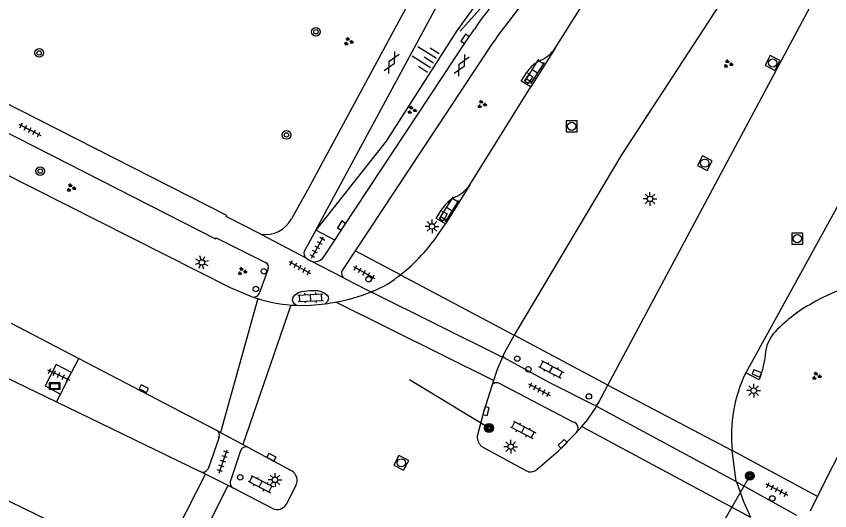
# Model space of a CAD drawing. Extents: x 132999 to 136000, y 398499 to 400501.
# Drawn here: x 134257.5 to 134331.8, y 398615.7 to 398660.8 of the extents above; entities that cross this region are included whole.
import ezdxf

# ---------------------------------------------------------------- set-up
doc = ezdxf.new("R2010")
doc.units = 0
for name, color, linetype in [('gg-knt-bovenkant onderkant talud', 7, 'Continuous'), ('gg-knt-verharding', 7, 'Continuous'), ('gg-knt-verharding nz', 7, 'Continuous'), ('gt-grn-groengrens', 7, 'Continuous'), ('gt-grn-weggrens', 7, 'Continuous'), ('gt-knt-geleideconstructie', 7, 'Continuous'), ('gt-knt-lijn portaal', 7, 'Continuous'), ('gt-symb-boom', 7, 'Continuous'), ('gt-symb-drukknoppaal', 7, 'Continuous'), ('gt-symb-gesloten verharding', 7, 'Continuous'), ('gt-symb-groenvak', 7, 'Continuous'), ('gt-symb-klinker verharding', 7, 'Continuous'), ('gt-symb-kolk', 7, 'Continuous'), ('gt-symb-kolk center center', 7, 'Continuous'), ('gt-symb-lichtmast', 7, 'Continuous'), ('gt-symb-portaalmast', 7, 'Continuous'), ('gt-symb-reclamebord', 7, 'Continuous'), ('gt-symb-rioolschacht', 7, 'Continuous'), ('gt-symb-talud symbool', 7, 'Continuous'), ('gt-symb-tegel verharding', 7, 'Continuous'), ('gt-symb-verkeersregelinstallatiepaal', 7, 'Continuous')]:
    doc.layers.add(name, color=color, linetype=linetype)

# ---------------------------------------------------------------- blocks, each defined once
blk = doc.blocks.new('gt0-KOLKCC')
at = {"layer": 'gt-symb-kolk center center'}
blk.add_lwpolyline([(-0.375, 0.2), (0.375, 0.2), (0.375, -0.2), (-0.375, -0.2)], close=True, dxfattribs=at)
blk = doc.blocks.new('gt0-KL1')
at = {"layer": 'gt-symb-klinker verharding'}
for p, q in [((-1.15, 0.3), (1.15, 0.3)), ((-1, -0.3), (-1, 0.3)), ((-0.5, 0.3), (-0.5, 0.45)), ((0, -0.3), (0, 0.3)), ((0.5, 0.3), (0.5, 0.45)), ((1, -0.3), (1, 0.3)), ((-1.15, -0.3), (1.15, -0.3)), ((-0.5, -0.45), (-0.5, -0.3)), ((0.5, -0.45), (0.5, -0.3))]:
    blk.add_line(p, q, dxfattribs=at)
blk = doc.blocks.new('gt0-GESVH1')
at = {"layer": 'gt-symb-gesloten verharding'}
for p, q in [((-0.992, -0.261), (0.008, 0.239)), ((0.008, -0.261), (-0.992, 0.239)), ((0.008, 0.239), (1.008, -0.261)), ((1.008, 0.239), (0.008, -0.261))]:
    blk.add_line(p, q, dxfattribs=at)
blk = doc.blocks.new('gt0-TALUD_1')
at = {"layer": 'gt-symb-talud symbool'}
for p, q in [((-1, -1), (-1, 0)), ((-0.5, -2), (-0.5, 0)), ((0, -1), (0, 0)), ((0.5, -2), (0.5, 0)), ((1, -1), (1, 0))]:
    blk.add_line(p, q, dxfattribs=at)
blk = doc.blocks.new('gt0-KOLK')
at = {"layer": 'gt-symb-kolk'}
blk.add_lwpolyline([(0, 0), (0.375, 0), (0.375, 0.4), (-0.375, 0.4), (-0.375, 0), (0, 0)], dxfattribs=at)
blk = doc.blocks.new('gt0-TEG1')
at = {"layer": 'gt-symb-tegel verharding'}
for p, q in [((-1.125, 0), (1.125, 0)), ((-0.9, -0.25), (-0.9, 0.25)), ((-0.45, -0.25), (-0.45, 0.25)), ((0, -0.25), (0, 0.25)), ((0.45, -0.25), (0.45, 0.25)), ((0.9, -0.25), (0.9, 0.25))]:
    blk.add_line(p, q, dxfattribs=at)
blk = doc.blocks.new('gt0-BOOM')
at = {"layer": 'gt-symb-boom'}
for radius in [0.4, 0.2]:
    blk.add_circle((0, 0), radius, dxfattribs=at)
blk = doc.blocks.new('gt0-LMAST')
at = {"layer": 'gt-symb-lichtmast'}
for p, q in [((-0.182, 0.173), (-0.447, 0.438)), ((-0.005, 0.246), (-0.005, 0.621)), ((0.172, 0.173), (0.437, 0.438)), ((-0.255, -0.004), (-0.63, -0.004)), ((-0.182, -0.181), (-0.447, -0.446)), ((-0.005, -0.254), (-0.005, -0.629)), ((0.437, -0.446), (0.172, -0.181)), ((0.245, -0.004), (0.62, -0.004))]:
    blk.add_line(p, q, dxfattribs=at)
blk.add_circle((-0.005, -0.004), 0.25, dxfattribs=at)
blk = doc.blocks.new('gt0-RS')
at = {"layer": 'gt-symb-rioolschacht'}
blk.add_lwpolyline([(-0.5, -0.5), (0.5, -0.5), (0.5, 0.5), (-0.5, 0.5)], close=True, dxfattribs=at)
blk.add_circle((0, 0), 0.375, dxfattribs=at)
blk = doc.blocks.new('gt0-GRVAK')
at = {"layer": 'gt-symb-groenvak'}
for p, q in [((-0.11, 0.189), (-0.228, 0.24)), ((-0.182, 0.153), (0.088, 0.153)), ((-0.091, 0.211), (-0.156, 0.322)), ((-0.047, 0.214), (-0.047, 0.393)), ((-0.004, 0.211), (0.061, 0.322)), ((0.015, 0.189), (0.133, 0.24)), ((0.262, -0.052), (0.197, 0.059)), ((0.305, -0.049), (0.305, 0.13)), ((0.349, -0.052), (0.414, 0.059)), ((-0.245, -0.228), (-0.363, -0.177)), ((-0.318, -0.264), (-0.047, -0.264)), ((-0.226, -0.206), (-0.291, -0.095)), ((-0.183, -0.203), (-0.183, -0.024)), ((-0.139, -0.206), (-0.074, -0.095)), ((-0.12, -0.228), (-0.002, -0.177)), ((0.243, -0.074), (0.125, -0.023)), ((0.17, -0.11), (0.441, -0.11)), ((0.368, -0.074), (0.486, -0.023))]:
    blk.add_line(p, q, dxfattribs=at)
blk = doc.blocks.new('gt0-DPAAL')
at = {"layer": 'gt-symb-drukknoppaal'}
blk.add_circle((0, 0), 0.25, dxfattribs=at)
blk = doc.blocks.new('gt0-VIPAAL')
at = {"layer": 'gt-symb-verkeersregelinstallatiepaal'}
blk.add_circle((0, 0), 0.25, dxfattribs=at)
blk = doc.blocks.new('gt0-PORTM')
at = {"layer": 'gt-symb-portaalmast'}
for radius in [0.4, 0.33, 0.27, 0.21, 0.15]:
    blk.add_circle((0, 0), radius, dxfattribs=at)
blk = doc.blocks.new('gt0-RBORD')
at = {"layer": 'gt-symb-reclamebord'}
blk.add_lwpolyline([(-0.5, 0.295), (-0.5, -0.295), (0.5, -0.295), (0.5, 0.295), (-0.5, 0.295)], dxfattribs=at)
blk.add_lwpolyline([(-0.417, -0.212), (0.417, -0.212), (0.417, 0.212), (-0.417, 0.212)], close=True, dxfattribs=at)

msp = doc.modelspace()

# ---------------------------------------------------------------- linework, layer by layer
at = {"layer": 'gg-knt-bovenkant onderkant talud'}
msp.add_lwpolyline([(134299.723, 398662.249), (134297.69, 398659.494), (134291.262, 398649.43), (134284.836, 398641.293)], dxfattribs=at)
at = {"layer": 'gg-knt-verharding'}
for p, q in [((134311.539, 398627.152), (134339.524, 398679.488)), ((134306.721, 398657.944), (134313.172, 398668.125)), ((134284.836, 398641.293), (134296.734, 398663.337)), ((134300.618, 398657.85), (134288.43, 398639.404)), ((134306.721, 398657.944), (134304.484, 398654.412)), ((134298.927, 398645.433), (134304.484, 398654.412)), ((134298.927, 398645.433), (134296.698, 398641.879)), ((134284.836, 398641.293), (134283.808, 398639.411)), ((134286.562, 398640.384), (134284.836, 398641.293)), ((134296.142, 398641.083), (134296.698, 398641.879)), ((134279.817, 398640.951), (134283.99, 398638.733)), ((134285.571, 398638.853), (134286.562, 398640.384)), ((134288.43, 398639.404), (134287.257, 398637.615)), ((134292.575, 398637.226), (134288.43, 398639.404)), ((134287.43, 398636.931), (134284.359, 398638.501)), ((134280.49, 398637.76), (134279.65, 398635.51)), ((134330.704, 398616.978), (134340.571, 398636.62)), ((134290.068, 398635.722), (134289.909, 398635.66)), ((134256.98, 398632.82), (134263.167, 398629.592)), ((134303.176, 398632.089), (134302.971, 398631.698)), ((134311.539, 398627.152), (134302.971, 398631.698)), ((134263.167, 398629.592), (134273.169, 398624.374)), ((134301.974, 398629.868), (134301.908, 398629.714)), ((134261.508, 398626.33), (134262.512, 398628.304)), ((134260.087, 398627.071), (134261.508, 398626.33)), ((134301.079, 398627.556), (134300.926, 398627.095)), ((134308.37, 398623.776), (134301.565, 398627.314)), ((134310.664, 398625.515), (134311.539, 398627.152)), ((134261.142, 398625.61), (134274.275, 398619.259)), ((134273.169, 398624.374), (134275.807, 398622.997)), ((134275.807, 398622.997), (134276.113, 398622.833)), ((134276.113, 398622.833), (134278.165, 398621.73)), ((134275.987, 398622.381), (134274.989, 398619.496)), ((134277.961, 398621.138), (134277.002, 398618.316)), ((134278.165, 398621.73), (134278.617, 398621.487)), ((134278.617, 398621.487), (134282.646, 398619.303)), ((134330.704, 398616.978), (134322.91, 398621.17)), ((134323.27, 398618.35), (134322.91, 398621.17)), ((134274.748, 398619.02), (134274.275, 398619.259)), ((134276.827, 398617.969), (134274.748, 398619.02)), ((134323.27, 398618.35), (134323.285, 398618.307)), ((134323.285, 398618.307), (134328.778, 398615.269)), ((134277.259, 398617.75), (134276.827, 398617.969)), ((134280.871, 398615.877), (134277.259, 398617.75)), ((134283.019, 398618.021), (134282.144, 398616.28)), ((134330.046, 398615.671), (134330.704, 398616.978))]:
    msp.add_line(p, q, dxfattribs=at)
for points in [[(134339.742, 398686.176), (134332.89, 398677.24), (134321.71, 398661.87), (134312.77, 398648.2), (134303.176, 398632.089)], [(134147.5, 398676.762), (134165.998, 398667.895), (134167.049, 398667.533), (134168.127, 398667.26), (134179.894, 398664.718), (134180.631, 398664.498), (134181.34, 398664.198), (134261.142, 398625.61)], [(134298.33, 398671.368), (134284.069, 398644.958), (134282.607, 398642.331)], [(134239.749, 398660.202), (134243.25, 398658.192), (134243.181, 398658.093), (134247.991, 398654.867), (134251.559, 398652.771), (134275.662, 398640.51), (134275.723, 398640.609), (134280.24, 398638.36)], [(134286.562, 398640.384), (134287.355, 398641.612), (134298.641, 398658.664), (134299.335, 398659.673)], [(134304.484, 398654.412), (134303.606, 398654.926), (134304.164, 398655.778)], [(134279.817, 398640.951), (134276.653, 398642.559), (134276.696, 398642.644), (134252.587, 398654.882)], [(134252.846, 398648.235), (134277.02, 398636.07), (134279.023, 398635.218)], [(134200.213, 398643.926), (134220.685, 398634.147), (134269.737, 398610.247)], [(134296.698, 398641.879), (134295.844, 398642.385), (134296.384, 398643.241)], [(134283.99, 398638.733), (134284.219, 398638.573), (134284.359, 398638.501)], [(134287.43, 398636.931), (134289.679, 398635.774), (134289.866, 398635.711), (134290.068, 398635.722)], [(134283.07, 398634.43), (134282.819, 398634.602), (134282.699, 398634.882), (134282.758, 398635.178), (134282.95, 398635.41), (134283.248, 398635.604), (134283.586, 398635.715), (134284.286, 398635.8), (134284.991, 398635.788), (134285.338, 398635.714), (134285.658, 398635.56), (134285.884, 398635.36), (134285.961, 398635.228), (134285.99, 398635.078), (134285.91, 398634.783), (134285.681, 398634.58)], [(134283.07, 398634.43), (134284.38, 398634.44), (134285.681, 398634.58)], [(134302.971, 398631.698), (134302.049, 398630.081), (134301.974, 398629.868)], [(134301.908, 398629.714), (134301.418, 398628.575), (134301.079, 398627.556)], [(134310.664, 398625.515), (134310.538, 398625.355), (134310.346, 398625.286), (134306.154, 398627.385), (134302.046, 398629.645), (134301.974, 398629.868)], [(134325.887, 398629.608), (134325.678, 398628.587), (134325.363, 398627.644), (134324.137, 398628.283)], [(134262.512, 398628.304), (134261.091, 398629.045), (134260.087, 398627.071)], [(134300.926, 398627.095), (134300.191, 398624.766), (134299.599, 398622.472)], [(134305.086, 398619.481), (134307.024, 398621.135), (134308.681, 398622.832)], [(134304.285, 398619.238), (134304.117, 398619.285), (134300.191, 398621.41), (134299.996, 398621.547)], [(134323.285, 398618.307), (134323.922, 398616.511), (134324.573, 398615.08)]]:
    msp.add_lwpolyline(points, dxfattribs=at)
for centre, radius, start, end in [((134336.222, 398634.512), 44.651, 132.85747, 145.70102), ((134342.542, 398629.318), 50.712, 136.69712, 145.76221), ((134304.236, 398659.55), 2.959, 293.3413, 327.13141), ((134306.692, 398654.058), 3.057, 114.82912, 145.77149), ((134296.283, 398647.314), 3.245, 294.24747, 324.55944), ((134298.94, 398641.655), 3.008, 116.11339, 148.17884), ((134280.244, 398643.599), 2.682, 260.84608, 331.79009), ((134282.253, 398650.35), 16.696, 308.18529, 326.28867), ((134284.264, 398639.17), 0.516, 152.16101, 237.8911), ((134280.035, 398637.922), 0.483, 340.37951, 64.86022), ((134284.746, 398639.432), 1.008, 247.45695, 324.93272), ((134287.696, 398637.362), 0.506, 150.03419, 238.35343), ((134286.217, 398644.982), 10.029, 292.57947, 309.34132), ((134279.184, 398635.691), 0.5, 251.2017, 338.74201), ((134283.294, 398652.74), 18.316, 280.627, 291.17026), ((134338.944, 398619.62), 17.357, 110.57393, 120.1033), ((134283.781, 398648.964), 14.546, 250.90822, 252.97984), ((134283.83, 398649.103), 14.694, 252.95494, 265.02179), ((134283.277, 398652.846), 18.423, 277.49804, 280.61937), ((134336.665, 398622.731), 13.529, 118.35831, 137.95055), ((134284.168, 398654.39), 19.99, 265.37232, 266.85186), ((134329.613, 398629.574), 3.726, 143.46563, 179.47569), ((134336.065, 398622.563), 13.228, 154.38024, 186.04523), ((134301.344, 398626.917), 0.454, 60.87411, 156.96142), ((134299.736, 398631.521), 12.47, 319.07829, 329.58979), ((134299.758, 398631.514), 12.447, 329.56607, 331.18644), ((134308.226, 398623.205), 0.589, 320.65871, 75.81014), ((134299.847, 398631.398), 12.305, 315.87966, 319.16921), ((134275.512, 398622.577), 0.513, 337.60297, 54.97458), ((134300.753, 398622.42), 1.155, 177.39652, 229.06045), ((134278.457, 398620.996), 0.516, 71.9594, 164.06764), ((134274.51, 398619.746), 0.541, 244.2873, 332.4381), ((134282.16, 398618.466), 0.967, 332.58887, 59.85601), ((134304.447, 398620.144), 0.921, 259.84019, 313.91234), ((134277.513, 398618.207), 0.522, 167.91761, 240.92453), ((134281.294, 398616.752), 0.972, 244.16807, 330.96491)]:
    msp.add_arc(centre, radius, start, end, dxfattribs=at)
at = {"layer": 'gg-knt-verharding nz'}
for p, q in [((134289.909, 398635.66), (134301.908, 398629.714)), ((134279.523, 398635.055), (134276.113, 398622.833)), ((134301.079, 398627.556), (134286.672, 398634.738)), ((134282.555, 398634.465), (134278.165, 398621.73)), ((134310.49, 398625.209), (134323.27, 398618.35)), ((134309.158, 398623.353), (134324.573, 398615.08)), ((134270.189, 398610.03), (134274.748, 398619.02)), ((134272.304, 398609.001), (134276.827, 398617.969))]:
    msp.add_line(p, q, dxfattribs=at)
at = {"layer": 'gt-grn-groengrens'}
for p, q in [((134262.512, 398628.304), (134263.167, 398629.592)), ((134261.142, 398625.61), (134261.508, 398626.33))]:
    msp.add_line(p, q, dxfattribs=at)
at = {"layer": 'gt-grn-weggrens'}
for p, q in [((134332.952, 398644.252), (134324.137, 398628.283)), ((134292.575, 398637.226), (134302.971, 398631.698)), ((134311.539, 398627.152), (134322.91, 398621.17))]:
    msp.add_line(p, q, dxfattribs=at)
at = {"layer": 'gt-knt-geleideconstructie'}
msp.add_lwpolyline([(134305.81, 398667.891), (134302.99, 398665.055), (134300.304, 398662.04), (134298.018, 398659.475)], dxfattribs=at)
at = {"layer": 'gt-knt-lijn portaal'}
for p, q in [((134300.671, 398623.226), (134293.397, 398627.616)), ((134324.508, 398618.856), (134312.799, 398598.465))]:
    msp.add_line(p, q, dxfattribs=at)

# ---------------------------------------------------------------- block references
at = {"layer": 'gt-symb-boom'}
for p in [(134284.841, 398659.428), (134259.543, 398657.501), (134282.148, 398650.007), (134259.644, 398646.698)]:
    msp.add_blockref('gt0-BOOM', p, dxfattribs=at)
at = {"layer": 'gt-symb-drukknoppaal'}
for p in [(134280.089, 398637.541), (134304.267, 398628.595), (134326.57, 398616.796)]:
    msp.add_blockref('gt0-DPAAL', p, dxfattribs=at)
at = {"layer": 'gt-symb-gesloten verharding', "rotation": 61.64103655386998}
for p in [(134291.758, 398656.629), (134298.159, 398656.365)]:
    msp.add_blockref('gt0-GESVH1', p, dxfattribs=at)
at = {"layer": 'gt-symb-groenvak'}
for p in [(134287.813, 398658.533), (134322.515, 398656.492), (134300.007, 398652.802), (134293.606, 398652.274), (134262.455, 398645.175), (134278.089, 398637.539), (134330.601, 398627.978)]:
    msp.add_blockref('gt0-GRVAK', p, dxfattribs=at)
at = {"layer": 'gt-symb-klinker verharding'}
for p, rotation in [((134304.86, 398655.805), 57.70905164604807), ((134297.04, 398643.201), 57.70905164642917), ((134284.365, 398635.133), 2.750834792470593), ((134306.355, 398628.587), -27.974729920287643), ((134303.789, 398623.062), -27.462227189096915), ((134279.799, 398618.102), -27.38497058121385)]:
    msp.add_blockref('gt0-KL1', p, dxfattribs=dict(at, rotation=rotation))
at = {"layer": 'gt-symb-kolk'}
for p, rotation in [((134298.641, 398658.664), 56.50059992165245), ((134287.355, 398641.612), 57.1683510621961), ((134325.07, 398628.027), -22.077941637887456), ((134269.013, 398626.644), -27.20591683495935), ((134300.209, 398624.829), -106.07917237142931), ((134307.543, 398621.634), 44.67584063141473), ((134280.682, 398620.377), -28.230901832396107)]:
    msp.add_blockref('gt0-KOLK', p, dxfattribs=dict(at, rotation=rotation))
at = {"layer": 'gt-symb-kolk center center'}
for p, rotation in [((134304.293, 398655.125), -123.49940007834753), ((134296.495, 398642.561), -120.12860023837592)]:
    msp.add_blockref('gt0-KOLKCC', p, dxfattribs=dict(at, rotation=rotation))
at = {"layer": 'gt-symb-lichtmast'}
for p in [(134315.389, 398644.165), (134295.466, 398641.646), (134324.87, 398626.649), (134302.667, 398621.522), (134281.113, 398618.496)]:
    msp.add_blockref('gt0-LMAST', p, dxfattribs=at)
at = {"layer": 'gt-symb-lichtmast', "rotation": -27.641142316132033}
msp.add_blockref('gt0-LMAST', (134274.423, 398638.354), dxfattribs=at)
at = {"layer": 'gt-symb-portaalmast'}
for p in [(134300.671, 398623.226), (134324.508, 398618.856)]:
    msp.add_blockref('gt0-PORTM', p, dxfattribs=at)
at = {"layer": 'gt-symb-reclamebord'}
msp.add_blockref('gt0-RBORD', (134260.963, 398627.057), dxfattribs=at)
at = {"layer": 'gt-symb-rioolschacht'}
for p, rotation in [((134326.594, 398656.58), -27.387940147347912), ((134320.393, 398647.422), -27.38794014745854), ((134292.652, 398620.044), -27.384970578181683)]:
    msp.add_blockref('gt0-RS', p, dxfattribs=dict(at, rotation=rotation))
for p in [(134308.221, 398650.796), (134328.854, 398640.532)]:
    msp.add_blockref('gt0-RS', p, dxfattribs=at)
at = {"layer": 'gt-symb-talud symbool', "xscale": 1.0000464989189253, "yscale": 1.0000464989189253, "rotation": -122.54589339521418}
msp.add_blockref('gt0-TALUD_1', (134295.59, 398656.59), dxfattribs=at)
at = {"layer": 'gt-symb-tegel verharding'}
for p, rotation in [((134258.699, 398650.462), -27.641142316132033), ((134284.985, 398639.716), 60.38309020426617), ((134283.378, 398637.888), -29.204840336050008), ((134289.251, 398637.426), -29.204840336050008), ((134261.336, 398628.071), -24.77113890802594), ((134305.275, 398626.731), -27.46222718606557), ((134276.361, 398620.18), 70.91275549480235), ((134326.971, 398617.609), -27.0006547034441)]:
    msp.add_blockref('gt0-TEG1', p, dxfattribs=dict(at, rotation=rotation))
at = {"layer": 'gt-symb-verkeersregelinstallatiepaal'}
for p in [(134289.657, 398636.826), (134279.354, 398635.927), (134303.247, 398629.562), (134309.798, 398626.109)]:
    msp.add_blockref('gt0-VIPAAL', p, dxfattribs=at)
at = {"layer": 'gt-symb-verkeersregelinstallatiepaal', "rotation": -29.139261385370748}
msp.add_blockref('gt0-VIPAAL', (134277.926, 398618.719), dxfattribs=at)

doc.saveas('drawing.dxf')
